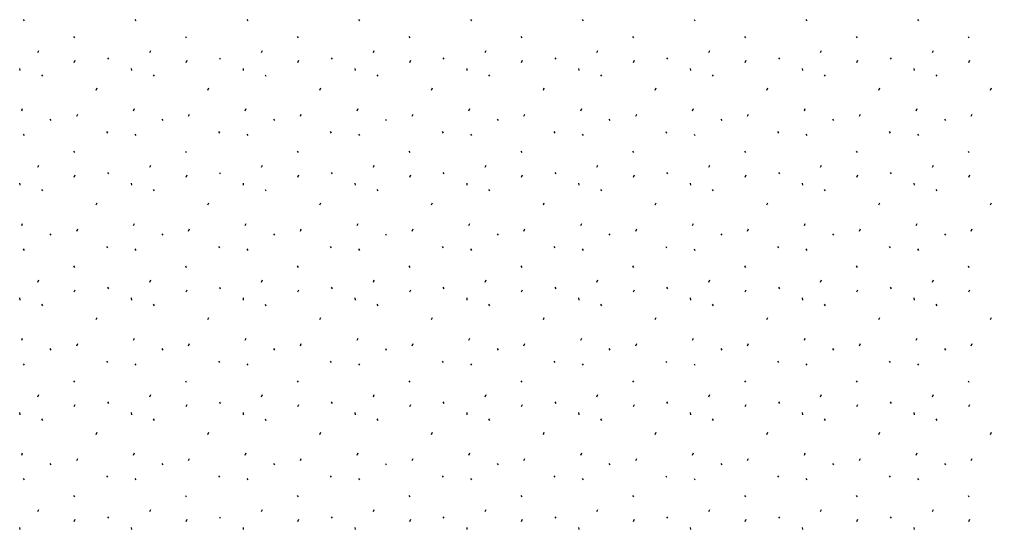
# Model space of a CAD drawing. Extents: x 419396 to 421519, y 4453567 to 4456767.
# Drawn here: x 420562.1 to 420634.2, y 4455622.5 to 4455660.3 of the extents above; entities that cross this region are included whole.
import ezdxf

# ---------------------------------------------------------------- set-up
doc = ezdxf.new("R2010")
doc.units = 0
doc.layers.add('Level 41', color=7, linetype='Continuous')

msp = doc.modelspace()

# ---------------------------------------------------------------- linework, layer by layer
at = {"layer": 'Level 41'}
for p, q in [((420562.416, 4455660.314), (420562.487, 4455660.207)), ((420570.709, 4455660.314), (420570.78, 4455660.207)), ((420579.002, 4455660.314), (420579.073, 4455660.207)), ((420587.295, 4455660.314), (420587.366, 4455660.207)), ((420595.588, 4455660.314), (420595.659, 4455660.207)), ((420603.881, 4455660.314), (420603.952, 4455660.207)), ((420612.174, 4455660.314), (420612.245, 4455660.207)), ((420620.467, 4455660.314), (420620.538, 4455660.207)), ((420628.76, 4455660.314), (420628.831, 4455660.207)), ((420566.154, 4455659.053), (420566.225, 4455658.946)), ((420574.447, 4455659.053), (420574.518, 4455658.946)), ((420582.74, 4455659.053), (420582.811, 4455658.946)), ((420591.033, 4455659.053), (420591.104, 4455658.946)), ((420599.326, 4455659.053), (420599.397, 4455658.946)), ((420607.619, 4455659.053), (420607.69, 4455658.946)), ((420615.912, 4455659.053), (420615.983, 4455658.946)), ((420624.205, 4455659.053), (420624.276, 4455658.946)), ((420632.498, 4455659.053), (420632.569, 4455658.946)), ((420563.513, 4455657.86), (420563.584, 4455658.019)), ((420571.806, 4455657.86), (420571.877, 4455658.019)), ((420580.099, 4455657.86), (420580.17, 4455658.019)), ((420588.392, 4455657.86), (420588.463, 4455658.019)), ((420596.685, 4455657.86), (420596.756, 4455658.019)), ((420604.978, 4455657.86), (420605.049, 4455658.019)), ((420613.271, 4455657.86), (420613.342, 4455658.019)), ((420621.564, 4455657.86), (420621.635, 4455658.019)), ((420629.857, 4455657.86), (420629.928, 4455658.019)), ((420566.212, 4455657.131), (420566.284, 4455657.291)), ((420568.677, 4455657.476), (420568.748, 4455657.369)), ((420574.505, 4455657.131), (420574.577, 4455657.291)), ((420576.97, 4455657.476), (420577.041, 4455657.369)), ((420582.798, 4455657.131), (420582.87, 4455657.291)), ((420585.263, 4455657.476), (420585.334, 4455657.369)), ((420591.091, 4455657.131), (420591.163, 4455657.291)), ((420593.556, 4455657.476), (420593.627, 4455657.369)), ((420599.384, 4455657.131), (420599.456, 4455657.291)), ((420601.849, 4455657.476), (420601.92, 4455657.369)), ((420607.677, 4455657.131), (420607.749, 4455657.291)), ((420610.142, 4455657.476), (420610.213, 4455657.369)), ((420615.97, 4455657.131), (420616.042, 4455657.291)), ((420618.435, 4455657.476), (420618.506, 4455657.369)), ((420624.263, 4455657.131), (420624.335, 4455657.291)), ((420626.728, 4455657.476), (420626.799, 4455657.369)), ((420632.556, 4455657.131), (420632.628, 4455657.291)), ((420562.142, 4455656.685), (420562.16, 4455656.525)), ((420570.435, 4455656.685), (420570.453, 4455656.525)), ((420578.728, 4455656.685), (420578.746, 4455656.525)), ((420587.021, 4455656.685), (420587.039, 4455656.525)), ((420595.314, 4455656.685), (420595.332, 4455656.525)), ((420603.607, 4455656.685), (420603.625, 4455656.525)), ((420611.9, 4455656.685), (420611.918, 4455656.525)), ((420620.193, 4455656.685), (420620.211, 4455656.525)), ((420628.486, 4455656.685), (420628.504, 4455656.525)), ((420563.772, 4455656.215), (420563.842, 4455656.108)), ((420572.065, 4455656.215), (420572.135, 4455656.108)), ((420580.358, 4455656.215), (420580.428, 4455656.108)), ((420588.651, 4455656.215), (420588.721, 4455656.108)), ((420596.944, 4455656.215), (420597.014, 4455656.108)), ((420605.237, 4455656.215), (420605.307, 4455656.108)), ((420613.53, 4455656.215), (420613.6, 4455656.108)), ((420621.823, 4455656.215), (420621.893, 4455656.108)), ((420630.116, 4455656.215), (420630.186, 4455656.108)), ((420567.828, 4455655.071), (420567.9, 4455655.231)), ((420576.121, 4455655.071), (420576.193, 4455655.231)), ((420584.414, 4455655.071), (420584.486, 4455655.231)), ((420592.707, 4455655.071), (420592.779, 4455655.231)), ((420601, 4455655.071), (420601.072, 4455655.231)), ((420609.293, 4455655.071), (420609.365, 4455655.231)), ((420617.586, 4455655.071), (420617.658, 4455655.231)), ((420625.879, 4455655.071), (420625.951, 4455655.231)), ((420634.172, 4455655.071), (420634.244, 4455655.231)), ((420562.307, 4455653.541), (420562.377, 4455653.701)), ((420570.6, 4455653.541), (420570.67, 4455653.701)), ((420578.893, 4455653.541), (420578.963, 4455653.701)), ((420587.186, 4455653.541), (420587.256, 4455653.701)), ((420595.479, 4455653.541), (420595.549, 4455653.701)), ((420603.772, 4455653.541), (420603.842, 4455653.701)), ((420612.065, 4455653.541), (420612.135, 4455653.701)), ((420620.358, 4455653.541), (420620.428, 4455653.701)), ((420628.651, 4455653.541), (420628.721, 4455653.701)), ((420564.402, 4455652.925), (420564.473, 4455652.819)), ((420566.39, 4455653.133), (420566.461, 4455653.293)), ((420572.695, 4455652.925), (420572.766, 4455652.819)), ((420574.683, 4455653.133), (420574.754, 4455653.293)), ((420580.988, 4455652.925), (420581.059, 4455652.819)), ((420582.976, 4455653.133), (420583.047, 4455653.293)), ((420589.281, 4455652.925), (420589.352, 4455652.819)), ((420591.269, 4455653.133), (420591.34, 4455653.293)), ((420597.574, 4455652.925), (420597.645, 4455652.819)), ((420599.562, 4455653.133), (420599.633, 4455653.293)), ((420605.867, 4455652.925), (420605.938, 4455652.819)), ((420607.855, 4455653.133), (420607.926, 4455653.293)), ((420614.16, 4455652.925), (420614.231, 4455652.819)), ((420616.148, 4455653.133), (420616.219, 4455653.293)), ((420622.453, 4455652.925), (420622.524, 4455652.819)), ((420624.441, 4455653.133), (420624.512, 4455653.293)), ((420630.746, 4455652.925), (420630.817, 4455652.819)), ((420632.734, 4455653.133), (420632.805, 4455653.293)), ((420568.61, 4455651.996), (420568.681, 4455651.889)), ((420576.903, 4455651.996), (420576.974, 4455651.889)), ((420585.196, 4455651.996), (420585.267, 4455651.889)), ((420593.489, 4455651.996), (420593.56, 4455651.889)), ((420601.782, 4455651.996), (420601.853, 4455651.889)), ((420610.075, 4455651.996), (420610.146, 4455651.889)), ((420618.368, 4455651.996), (420618.439, 4455651.889)), ((420626.661, 4455651.996), (420626.732, 4455651.889)), ((420562.416, 4455651.804), (420562.487, 4455651.697)), ((420570.709, 4455651.804), (420570.78, 4455651.697)), ((420579.002, 4455651.804), (420579.073, 4455651.697)), ((420587.295, 4455651.804), (420587.366, 4455651.697)), ((420595.588, 4455651.804), (420595.659, 4455651.697)), ((420603.881, 4455651.804), (420603.952, 4455651.697)), ((420612.174, 4455651.804), (420612.245, 4455651.697)), ((420620.467, 4455651.804), (420620.538, 4455651.697)), ((420628.76, 4455651.804), (420628.831, 4455651.697)), ((420566.154, 4455650.543), (420566.225, 4455650.436)), ((420574.447, 4455650.543), (420574.518, 4455650.436)), ((420582.74, 4455650.543), (420582.811, 4455650.436)), ((420591.033, 4455650.543), (420591.104, 4455650.436)), ((420599.326, 4455650.543), (420599.397, 4455650.436)), ((420607.619, 4455650.543), (420607.69, 4455650.436)), ((420615.912, 4455650.543), (420615.983, 4455650.436)), ((420624.205, 4455650.543), (420624.276, 4455650.436)), ((420632.498, 4455650.543), (420632.569, 4455650.436)), ((420563.513, 4455649.35), (420563.584, 4455649.509)), ((420571.806, 4455649.35), (420571.877, 4455649.509)), ((420580.099, 4455649.35), (420580.17, 4455649.509)), ((420588.392, 4455649.35), (420588.463, 4455649.509)), ((420596.685, 4455649.35), (420596.756, 4455649.509)), ((420604.978, 4455649.35), (420605.049, 4455649.509)), ((420613.271, 4455649.35), (420613.342, 4455649.509)), ((420621.564, 4455649.35), (420621.635, 4455649.509)), ((420629.857, 4455649.35), (420629.928, 4455649.509)), ((420566.212, 4455648.621), (420566.284, 4455648.781)), ((420568.677, 4455648.966), (420568.748, 4455648.859)), ((420574.505, 4455648.621), (420574.577, 4455648.781)), ((420576.97, 4455648.966), (420577.041, 4455648.859)), ((420582.798, 4455648.621), (420582.87, 4455648.781)), ((420585.263, 4455648.966), (420585.334, 4455648.859)), ((420591.091, 4455648.621), (420591.163, 4455648.781)), ((420593.556, 4455648.966), (420593.627, 4455648.859)), ((420599.384, 4455648.621), (420599.456, 4455648.781)), ((420601.849, 4455648.966), (420601.92, 4455648.859)), ((420607.677, 4455648.621), (420607.749, 4455648.781)), ((420610.142, 4455648.966), (420610.213, 4455648.859)), ((420615.97, 4455648.621), (420616.042, 4455648.781)), ((420618.435, 4455648.966), (420618.506, 4455648.859)), ((420624.263, 4455648.621), (420624.335, 4455648.781)), ((420626.728, 4455648.966), (420626.799, 4455648.859)), ((420632.556, 4455648.621), (420632.628, 4455648.781)), ((420562.142, 4455648.175), (420562.16, 4455648.015)), ((420563.772, 4455647.705), (420563.842, 4455647.598)), ((420570.435, 4455648.175), (420570.453, 4455648.015)), ((420572.065, 4455647.705), (420572.135, 4455647.598)), ((420578.728, 4455648.175), (420578.746, 4455648.015)), ((420580.358, 4455647.705), (420580.428, 4455647.598)), ((420587.021, 4455648.175), (420587.039, 4455648.015)), ((420588.651, 4455647.705), (420588.721, 4455647.598)), ((420595.314, 4455648.175), (420595.332, 4455648.015)), ((420596.944, 4455647.705), (420597.014, 4455647.598)), ((420603.607, 4455648.175), (420603.625, 4455648.015)), ((420605.237, 4455647.705), (420605.307, 4455647.598)), ((420611.9, 4455648.175), (420611.918, 4455648.015)), ((420613.53, 4455647.705), (420613.6, 4455647.598)), ((420620.193, 4455648.175), (420620.211, 4455648.015)), ((420621.823, 4455647.705), (420621.893, 4455647.598)), ((420628.486, 4455648.175), (420628.504, 4455648.015)), ((420630.116, 4455647.705), (420630.186, 4455647.598)), ((420567.828, 4455646.561), (420567.9, 4455646.721)), ((420576.121, 4455646.561), (420576.193, 4455646.721)), ((420584.414, 4455646.561), (420584.486, 4455646.721)), ((420592.707, 4455646.561), (420592.779, 4455646.721)), ((420601, 4455646.561), (420601.072, 4455646.721)), ((420609.293, 4455646.561), (420609.365, 4455646.721)), ((420617.586, 4455646.561), (420617.658, 4455646.721)), ((420625.879, 4455646.561), (420625.951, 4455646.721)), ((420634.172, 4455646.561), (420634.244, 4455646.721)), ((420562.307, 4455645.031), (420562.377, 4455645.191)), ((420566.39, 4455644.623), (420566.461, 4455644.783)), ((420570.6, 4455645.031), (420570.67, 4455645.191)), ((420574.683, 4455644.623), (420574.754, 4455644.783)), ((420578.893, 4455645.031), (420578.963, 4455645.191)), ((420582.976, 4455644.623), (420583.047, 4455644.783)), ((420587.186, 4455645.031), (420587.256, 4455645.191)), ((420591.269, 4455644.623), (420591.34, 4455644.783)), ((420595.479, 4455645.031), (420595.549, 4455645.191)), ((420599.562, 4455644.623), (420599.633, 4455644.783)), ((420603.772, 4455645.031), (420603.842, 4455645.191)), ((420607.855, 4455644.623), (420607.926, 4455644.783)), ((420612.065, 4455645.031), (420612.135, 4455645.191)), ((420616.148, 4455644.623), (420616.219, 4455644.783)), ((420620.358, 4455645.031), (420620.428, 4455645.191)), ((420624.441, 4455644.623), (420624.512, 4455644.783)), ((420628.651, 4455645.031), (420628.721, 4455645.191)), ((420632.734, 4455644.623), (420632.805, 4455644.783)), ((420564.402, 4455644.415), (420564.473, 4455644.309)), ((420572.695, 4455644.415), (420572.766, 4455644.309)), ((420580.988, 4455644.415), (420581.059, 4455644.309)), ((420589.281, 4455644.415), (420589.352, 4455644.309)), ((420597.574, 4455644.415), (420597.645, 4455644.309)), ((420605.867, 4455644.415), (420605.938, 4455644.309)), ((420614.16, 4455644.415), (420614.231, 4455644.309)), ((420622.453, 4455644.415), (420622.524, 4455644.309)), ((420630.746, 4455644.415), (420630.817, 4455644.309)), ((420568.61, 4455643.486), (420568.681, 4455643.379)), ((420576.903, 4455643.486), (420576.974, 4455643.379)), ((420585.196, 4455643.486), (420585.267, 4455643.379)), ((420593.489, 4455643.486), (420593.56, 4455643.379)), ((420601.782, 4455643.486), (420601.853, 4455643.379)), ((420610.075, 4455643.486), (420610.146, 4455643.379)), ((420618.368, 4455643.486), (420618.439, 4455643.379)), ((420626.661, 4455643.486), (420626.732, 4455643.379)), ((420562.416, 4455643.294), (420562.487, 4455643.187)), ((420570.709, 4455643.294), (420570.78, 4455643.187)), ((420579.002, 4455643.294), (420579.073, 4455643.187)), ((420587.295, 4455643.294), (420587.366, 4455643.187)), ((420595.588, 4455643.294), (420595.659, 4455643.187)), ((420603.881, 4455643.294), (420603.952, 4455643.187)), ((420612.174, 4455643.294), (420612.245, 4455643.187)), ((420620.467, 4455643.294), (420620.538, 4455643.187)), ((420628.76, 4455643.294), (420628.831, 4455643.187)), ((420566.154, 4455642.033), (420566.225, 4455641.926)), ((420574.447, 4455642.033), (420574.518, 4455641.926)), ((420582.74, 4455642.033), (420582.811, 4455641.926)), ((420591.033, 4455642.033), (420591.104, 4455641.926)), ((420599.326, 4455642.033), (420599.397, 4455641.926)), ((420607.619, 4455642.033), (420607.69, 4455641.926)), ((420615.912, 4455642.033), (420615.983, 4455641.926)), ((420624.205, 4455642.033), (420624.276, 4455641.926)), ((420632.498, 4455642.033), (420632.569, 4455641.926)), ((420563.513, 4455640.84), (420563.584, 4455640.999)), ((420568.677, 4455640.456), (420568.748, 4455640.349)), ((420571.806, 4455640.84), (420571.877, 4455640.999)), ((420576.97, 4455640.456), (420577.041, 4455640.349)), ((420580.099, 4455640.84), (420580.17, 4455640.999)), ((420585.263, 4455640.456), (420585.334, 4455640.349)), ((420588.392, 4455640.84), (420588.463, 4455640.999)), ((420593.556, 4455640.456), (420593.627, 4455640.349)), ((420596.685, 4455640.84), (420596.756, 4455640.999)), ((420601.849, 4455640.456), (420601.92, 4455640.349)), ((420604.978, 4455640.84), (420605.049, 4455640.999)), ((420610.142, 4455640.456), (420610.213, 4455640.349)), ((420613.271, 4455640.84), (420613.342, 4455640.999)), ((420618.435, 4455640.456), (420618.506, 4455640.349)), ((420621.564, 4455640.84), (420621.635, 4455640.999)), ((420626.728, 4455640.456), (420626.799, 4455640.349)), ((420629.857, 4455640.84), (420629.928, 4455640.999)), ((420566.212, 4455640.111), (420566.284, 4455640.271)), ((420574.505, 4455640.111), (420574.577, 4455640.271)), ((420582.798, 4455640.111), (420582.87, 4455640.271)), ((420591.091, 4455640.111), (420591.163, 4455640.271)), ((420599.384, 4455640.111), (420599.456, 4455640.271)), ((420607.677, 4455640.111), (420607.749, 4455640.271)), ((420615.97, 4455640.111), (420616.042, 4455640.271)), ((420624.263, 4455640.111), (420624.335, 4455640.271)), ((420632.556, 4455640.111), (420632.628, 4455640.271)), ((420562.142, 4455639.665), (420562.16, 4455639.505)), ((420563.772, 4455639.195), (420563.842, 4455639.088)), ((420570.435, 4455639.665), (420570.453, 4455639.505)), ((420572.065, 4455639.195), (420572.135, 4455639.088)), ((420578.728, 4455639.665), (420578.746, 4455639.505)), ((420580.358, 4455639.195), (420580.428, 4455639.088)), ((420587.021, 4455639.665), (420587.039, 4455639.505)), ((420588.651, 4455639.195), (420588.721, 4455639.088)), ((420595.314, 4455639.665), (420595.332, 4455639.505)), ((420596.944, 4455639.195), (420597.014, 4455639.088)), ((420603.607, 4455639.665), (420603.625, 4455639.505)), ((420605.237, 4455639.195), (420605.307, 4455639.088)), ((420611.9, 4455639.665), (420611.918, 4455639.505)), ((420613.53, 4455639.195), (420613.6, 4455639.088)), ((420620.193, 4455639.665), (420620.211, 4455639.505)), ((420621.823, 4455639.195), (420621.893, 4455639.088)), ((420628.486, 4455639.665), (420628.504, 4455639.505)), ((420630.116, 4455639.195), (420630.186, 4455639.088)), ((420567.828, 4455638.051), (420567.9, 4455638.211)), ((420576.121, 4455638.051), (420576.193, 4455638.211)), ((420584.414, 4455638.051), (420584.486, 4455638.211)), ((420592.707, 4455638.051), (420592.779, 4455638.211)), ((420601, 4455638.051), (420601.072, 4455638.211)), ((420609.293, 4455638.051), (420609.365, 4455638.211)), ((420617.586, 4455638.051), (420617.658, 4455638.211)), ((420625.879, 4455638.051), (420625.951, 4455638.211)), ((420634.172, 4455638.051), (420634.244, 4455638.211)), ((420562.307, 4455636.521), (420562.377, 4455636.681)), ((420566.39, 4455636.113), (420566.461, 4455636.273)), ((420570.6, 4455636.521), (420570.67, 4455636.681)), ((420574.683, 4455636.113), (420574.754, 4455636.273)), ((420578.893, 4455636.521), (420578.963, 4455636.681)), ((420582.976, 4455636.113), (420583.047, 4455636.273)), ((420587.186, 4455636.521), (420587.256, 4455636.681)), ((420591.269, 4455636.113), (420591.34, 4455636.273)), ((420595.479, 4455636.521), (420595.549, 4455636.681)), ((420599.562, 4455636.113), (420599.633, 4455636.273)), ((420603.772, 4455636.521), (420603.842, 4455636.681)), ((420607.855, 4455636.113), (420607.926, 4455636.273)), ((420612.065, 4455636.521), (420612.135, 4455636.681)), ((420616.148, 4455636.113), (420616.219, 4455636.273)), ((420620.358, 4455636.521), (420620.428, 4455636.681)), ((420624.441, 4455636.113), (420624.512, 4455636.273)), ((420628.651, 4455636.521), (420628.721, 4455636.681)), ((420632.734, 4455636.113), (420632.805, 4455636.273)), ((420564.402, 4455635.905), (420564.473, 4455635.799)), ((420572.695, 4455635.905), (420572.766, 4455635.799)), ((420580.988, 4455635.905), (420581.059, 4455635.799)), ((420589.281, 4455635.905), (420589.352, 4455635.799)), ((420597.574, 4455635.905), (420597.645, 4455635.799)), ((420605.867, 4455635.905), (420605.938, 4455635.799)), ((420614.16, 4455635.905), (420614.231, 4455635.799)), ((420622.453, 4455635.905), (420622.524, 4455635.799)), ((420630.746, 4455635.905), (420630.817, 4455635.799)), ((420562.416, 4455634.784), (420562.487, 4455634.677)), ((420568.61, 4455634.976), (420568.681, 4455634.869)), ((420570.709, 4455634.784), (420570.78, 4455634.677)), ((420576.903, 4455634.976), (420576.974, 4455634.869)), ((420579.002, 4455634.784), (420579.073, 4455634.677)), ((420585.196, 4455634.976), (420585.267, 4455634.869)), ((420587.295, 4455634.784), (420587.366, 4455634.677)), ((420593.489, 4455634.976), (420593.56, 4455634.869)), ((420595.588, 4455634.784), (420595.659, 4455634.677)), ((420601.782, 4455634.976), (420601.853, 4455634.869)), ((420603.881, 4455634.784), (420603.952, 4455634.677)), ((420610.075, 4455634.976), (420610.146, 4455634.869)), ((420612.174, 4455634.784), (420612.245, 4455634.677)), ((420618.368, 4455634.976), (420618.439, 4455634.869)), ((420620.467, 4455634.784), (420620.538, 4455634.677)), ((420626.661, 4455634.976), (420626.732, 4455634.869)), ((420628.76, 4455634.784), (420628.831, 4455634.677)), ((420566.154, 4455633.523), (420566.225, 4455633.416)), ((420574.447, 4455633.523), (420574.518, 4455633.416)), ((420582.74, 4455633.523), (420582.811, 4455633.416)), ((420591.033, 4455633.523), (420591.104, 4455633.416)), ((420599.326, 4455633.523), (420599.397, 4455633.416)), ((420607.619, 4455633.523), (420607.69, 4455633.416)), ((420615.912, 4455633.523), (420615.983, 4455633.416)), ((420624.205, 4455633.523), (420624.276, 4455633.416)), ((420632.498, 4455633.523), (420632.569, 4455633.416)), ((420563.513, 4455632.33), (420563.584, 4455632.489)), ((420568.677, 4455631.946), (420568.748, 4455631.839)), ((420571.806, 4455632.33), (420571.877, 4455632.489)), ((420576.97, 4455631.946), (420577.041, 4455631.839)), ((420580.099, 4455632.33), (420580.17, 4455632.489)), ((420585.263, 4455631.946), (420585.334, 4455631.839)), ((420588.392, 4455632.33), (420588.463, 4455632.489)), ((420593.556, 4455631.946), (420593.627, 4455631.839)), ((420596.685, 4455632.33), (420596.756, 4455632.489)), ((420601.849, 4455631.946), (420601.92, 4455631.839)), ((420604.978, 4455632.33), (420605.049, 4455632.489)), ((420610.142, 4455631.946), (420610.213, 4455631.839)), ((420613.271, 4455632.33), (420613.342, 4455632.489)), ((420618.435, 4455631.946), (420618.506, 4455631.839)), ((420621.564, 4455632.33), (420621.635, 4455632.489)), ((420626.728, 4455631.946), (420626.799, 4455631.839)), ((420629.857, 4455632.33), (420629.928, 4455632.489)), ((420562.142, 4455631.155), (420562.16, 4455630.995)), ((420566.212, 4455631.601), (420566.284, 4455631.761)), ((420570.435, 4455631.155), (420570.453, 4455630.995)), ((420574.505, 4455631.601), (420574.577, 4455631.761)), ((420578.728, 4455631.155), (420578.746, 4455630.995)), ((420582.798, 4455631.601), (420582.87, 4455631.761)), ((420587.021, 4455631.155), (420587.039, 4455630.995)), ((420591.091, 4455631.601), (420591.163, 4455631.761)), ((420595.314, 4455631.155), (420595.332, 4455630.995)), ((420599.384, 4455631.601), (420599.456, 4455631.761)), ((420603.607, 4455631.155), (420603.625, 4455630.995)), ((420607.677, 4455631.601), (420607.749, 4455631.761)), ((420611.9, 4455631.155), (420611.918, 4455630.995)), ((420615.97, 4455631.601), (420616.042, 4455631.761)), ((420620.193, 4455631.155), (420620.211, 4455630.995)), ((420624.263, 4455631.601), (420624.335, 4455631.761)), ((420628.486, 4455631.155), (420628.504, 4455630.995)), ((420632.556, 4455631.601), (420632.628, 4455631.761)), ((420563.772, 4455630.685), (420563.842, 4455630.578)), ((420572.065, 4455630.685), (420572.135, 4455630.578)), ((420580.358, 4455630.685), (420580.428, 4455630.578)), ((420588.651, 4455630.685), (420588.721, 4455630.578)), ((420596.944, 4455630.685), (420597.014, 4455630.578)), ((420605.237, 4455630.685), (420605.307, 4455630.578)), ((420613.53, 4455630.685), (420613.6, 4455630.578)), ((420621.823, 4455630.685), (420621.893, 4455630.578)), ((420630.116, 4455630.685), (420630.186, 4455630.578)), ((420567.828, 4455629.541), (420567.9, 4455629.701)), ((420576.121, 4455629.541), (420576.193, 4455629.701)), ((420584.414, 4455629.541), (420584.486, 4455629.701)), ((420592.707, 4455629.541), (420592.779, 4455629.701)), ((420601, 4455629.541), (420601.072, 4455629.701)), ((420609.293, 4455629.541), (420609.365, 4455629.701)), ((420617.586, 4455629.541), (420617.658, 4455629.701)), ((420625.879, 4455629.541), (420625.951, 4455629.701)), ((420634.172, 4455629.541), (420634.244, 4455629.701)), ((420562.307, 4455628.011), (420562.377, 4455628.171)), ((420570.6, 4455628.011), (420570.67, 4455628.171)), ((420578.893, 4455628.011), (420578.963, 4455628.171)), ((420587.186, 4455628.011), (420587.256, 4455628.171)), ((420595.479, 4455628.011), (420595.549, 4455628.171)), ((420603.772, 4455628.011), (420603.842, 4455628.171)), ((420612.065, 4455628.011), (420612.135, 4455628.171)), ((420620.358, 4455628.011), (420620.428, 4455628.171)), ((420628.651, 4455628.011), (420628.721, 4455628.171)), ((420566.39, 4455627.603), (420566.461, 4455627.763)), ((420574.683, 4455627.603), (420574.754, 4455627.763)), ((420582.976, 4455627.603), (420583.047, 4455627.763)), ((420591.269, 4455627.603), (420591.34, 4455627.763)), ((420599.562, 4455627.603), (420599.633, 4455627.763)), ((420607.855, 4455627.603), (420607.926, 4455627.763)), ((420616.148, 4455627.603), (420616.219, 4455627.763)), ((420624.441, 4455627.603), (420624.512, 4455627.763)), ((420632.734, 4455627.603), (420632.805, 4455627.763)), ((420564.402, 4455627.395), (420564.473, 4455627.289)), ((420572.695, 4455627.395), (420572.766, 4455627.289)), ((420580.988, 4455627.395), (420581.059, 4455627.289)), ((420589.281, 4455627.395), (420589.352, 4455627.289)), ((420597.574, 4455627.395), (420597.645, 4455627.289)), ((420605.867, 4455627.395), (420605.938, 4455627.289)), ((420614.16, 4455627.395), (420614.231, 4455627.289)), ((420622.453, 4455627.395), (420622.524, 4455627.289)), ((420630.746, 4455627.395), (420630.817, 4455627.289)), ((420562.416, 4455626.274), (420562.487, 4455626.167)), ((420568.61, 4455626.466), (420568.681, 4455626.359)), ((420570.709, 4455626.274), (420570.78, 4455626.167)), ((420576.903, 4455626.466), (420576.974, 4455626.359)), ((420579.002, 4455626.274), (420579.073, 4455626.167)), ((420585.196, 4455626.466), (420585.267, 4455626.359)), ((420587.295, 4455626.274), (420587.366, 4455626.167)), ((420593.489, 4455626.466), (420593.56, 4455626.359)), ((420595.588, 4455626.274), (420595.659, 4455626.167)), ((420601.782, 4455626.466), (420601.853, 4455626.359)), ((420603.881, 4455626.274), (420603.952, 4455626.167)), ((420610.075, 4455626.466), (420610.146, 4455626.359)), ((420612.174, 4455626.274), (420612.245, 4455626.167)), ((420618.368, 4455626.466), (420618.439, 4455626.359)), ((420620.467, 4455626.274), (420620.538, 4455626.167)), ((420626.661, 4455626.466), (420626.732, 4455626.359)), ((420628.76, 4455626.274), (420628.831, 4455626.167)), ((420566.154, 4455625.013), (420566.225, 4455624.906)), ((420574.447, 4455625.013), (420574.518, 4455624.906)), ((420582.74, 4455625.013), (420582.811, 4455624.906)), ((420591.033, 4455625.013), (420591.104, 4455624.906)), ((420599.326, 4455625.013), (420599.397, 4455624.906)), ((420607.619, 4455625.013), (420607.69, 4455624.906)), ((420615.912, 4455625.013), (420615.983, 4455624.906)), ((420624.205, 4455625.013), (420624.276, 4455624.906)), ((420632.498, 4455625.013), (420632.569, 4455624.906)), ((420563.513, 4455623.82), (420563.584, 4455623.979)), ((420571.806, 4455623.82), (420571.877, 4455623.979)), ((420580.099, 4455623.82), (420580.17, 4455623.979)), ((420588.392, 4455623.82), (420588.463, 4455623.979)), ((420596.685, 4455623.82), (420596.756, 4455623.979)), ((420604.978, 4455623.82), (420605.049, 4455623.979)), ((420613.271, 4455623.82), (420613.342, 4455623.979)), ((420621.564, 4455623.82), (420621.635, 4455623.979)), ((420629.857, 4455623.82), (420629.928, 4455623.979)), ((420566.212, 4455623.091), (420566.284, 4455623.251)), ((420568.677, 4455623.436), (420568.748, 4455623.329)), ((420574.505, 4455623.091), (420574.577, 4455623.251)), ((420576.97, 4455623.436), (420577.041, 4455623.329)), ((420582.798, 4455623.091), (420582.87, 4455623.251)), ((420585.263, 4455623.436), (420585.334, 4455623.329)), ((420591.091, 4455623.091), (420591.163, 4455623.251)), ((420593.556, 4455623.436), (420593.627, 4455623.329)), ((420599.384, 4455623.091), (420599.456, 4455623.251)), ((420601.849, 4455623.436), (420601.92, 4455623.329)), ((420607.677, 4455623.091), (420607.749, 4455623.251)), ((420610.142, 4455623.436), (420610.213, 4455623.329)), ((420615.97, 4455623.091), (420616.042, 4455623.251)), ((420618.435, 4455623.436), (420618.506, 4455623.329)), ((420624.263, 4455623.091), (420624.335, 4455623.251)), ((420626.728, 4455623.436), (420626.799, 4455623.329)), ((420632.556, 4455623.091), (420632.628, 4455623.251)), ((420562.142, 4455622.645), (420562.16, 4455622.485)), ((420570.435, 4455622.645), (420570.453, 4455622.485)), ((420578.728, 4455622.645), (420578.746, 4455622.485)), ((420587.021, 4455622.645), (420587.039, 4455622.485)), ((420595.314, 4455622.645), (420595.332, 4455622.485)), ((420603.607, 4455622.645), (420603.625, 4455622.485)), ((420611.9, 4455622.645), (420611.918, 4455622.485)), ((420620.193, 4455622.645), (420620.211, 4455622.485)), ((420628.486, 4455622.645), (420628.504, 4455622.485))]:
    msp.add_line(p, q, dxfattribs=at)

doc.saveas('drawing.dxf')
